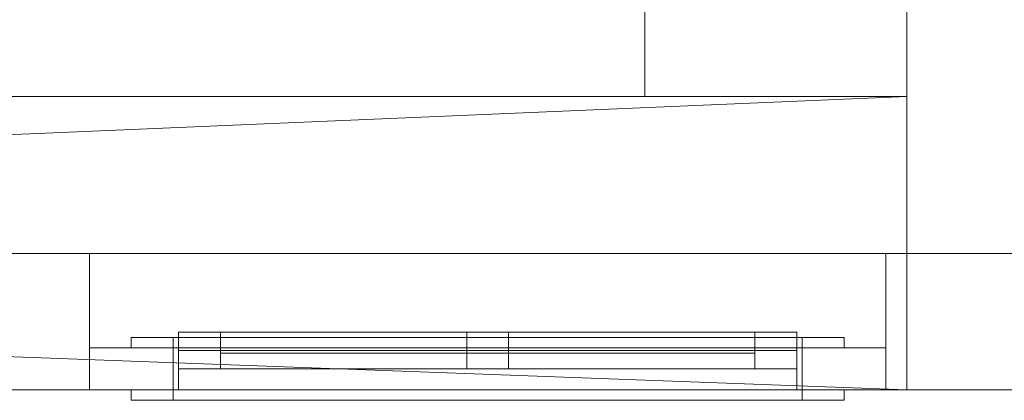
# Model space of a CAD drawing. Header units: inches. Extents: x -263 to 528, y -1 to 602.
# Tile 585 of 656: x 386 to 433, y -1 to 18. Entities that reach past the tile are written whole.
import ezdxf

# ---------------------------------------------------------------- set-up
doc = ezdxf.new("R2010")
doc.units = ezdxf.units.IN
doc.header["$MEASUREMENT"] = 0
for name, color, linetype in [('Twindo - Slabs', 7, 'Continuous'), ('Twindo - Walls', 7, 'Continuous'), ('Windows', 7, 'Continuous')]:
    doc.layers.add(name, color=color, linetype=linetype)

# ---------------------------------------------------------------- blocks, each defined once
blk = doc.blocks.new('Wall_50C620C0-3149-4E26-86EE-7931DDC7AA5A', base_point=(244.5, 14))
at = {"layer": 'Twindo - Walls', "lineweight": 0}
mesh = blk.add_polyface(dxfattribs=at)
corners = [(244.5, 0), (244.5, 0, -6), (428, 0, -6), (428, 0, 101), (252, 0, 101), (252, 0), (310.5, 0, 34), (310.5, 0, 78), (354.5, 0, 78), (354.5, 0, 34), (244.5, 6.5), (244.5, 6.5, -6), (428, 14, -6), (252, 6.5, -6), (252, 14, -6), (428, 14, 101), (252, 14, 101), (252, 6.5), (252, 14), (310.5, 14, 34), (310.5, 14, 78), (354.5, 14, 78), (354.5, 14, 34)]
mesh.append_faces([[corners[k] for k in face] for face in [(10, 11, 1, 0), (2, 12, 15, 3), (15, 16, 4, 3), (17, 10, 0, 5), (19, 20, 7, 6), (20, 21, 8, 7), (21, 22, 9, 8), (22, 19, 6, 9), (10, 17, 13, 11), (17, 18, 14, 13)]], dxfattribs={"color": 254})
mesh.append_faces([[corners[k] for k in face] for face in [(1, 5, 0), (12, 13, 14), (17, 16, 18)]], dxfattribs={"vtx0": -1, "color": 254})
mesh.append_faces([[corners[k] for k in face] for face in [(2, 5, 1), (2, 13, 12), (14, 19, 12), (12, 22, 15)]], dxfattribs={"vtx0": -1, "vtx1": -1, "color": 254})
mesh.append_faces([[corners[k] for k in face] for face in [(2, 9, 5), (14, 16, 19)]], dxfattribs={"vtx0": -1, "vtx1": -1, "vtx2": -1, "color": 254})
mesh.append_faces([[corners[k] for k in face] for face in [(7, 3, 4), (3, 8, 9), (6, 4, 5), (21, 16, 15), (16, 20, 19), (12, 19, 22)]], dxfattribs={"vtx0": -1, "vtx2": -1, "color": 254})
mesh.append_faces([[corners[k] for k in face] for face in [(7, 8, 3), (6, 7, 4), (9, 6, 5), (2, 3, 9), (2, 1, 13), (21, 20, 16), (22, 21, 15)]], dxfattribs={"vtx1": -1, "vtx2": -1, "color": 254})
mesh.append_faces([[corners[k] for k in face] for face in [(1, 11, 13)]], dxfattribs={"vtx2": -1, "color": 254})
mesh.append_faces([[corners[k] for k in face] for face in [(17, 5, 4, 16)]], dxfattribs={"vtx3": -1, "color": 254})
blk = doc.blocks.new('Wall_1A432074-22F6-4D23-BD7C-E5F15A753E54', base_point=(415.5, 14))
at = {"layer": 'Twindo - Walls', "lineweight": 0}
mesh = blk.add_polyface(dxfattribs=at)
corners = [(415.5, 322.5, -6), (415.5, 14, -6), (415.5, 14, 101), (415.5, 322.5, 101), (415.5, 20), (415.5, 50), (415.5, 50, 80), (415.5, 20, 80), (428, 322.5, -6), (428, 14, -6), (428, 14, 101), (428, 322.5, 101), (428, 20), (428, 50), (428, 50, 80), (428, 20, 80)]
mesh.append_faces([[corners[k] for k in face] for face in [(8, 9, 1, 0), (1, 9, 10, 2), (3, 2, 10, 11), (0, 3, 11, 8), (12, 13, 5, 4), (13, 14, 6, 5), (14, 15, 7, 6), (15, 12, 4, 7)]], dxfattribs={"color": 254})
mesh.append_faces([[corners[k] for k in face] for face in [(1, 4, 0), (0, 5, 3), (8, 13, 9), (9, 12, 10)]], dxfattribs={"vtx0": -1, "vtx1": -1, "color": 254})
mesh.append_faces([[corners[k] for k in face] for face in [(6, 2, 3), (2, 7, 4), (0, 4, 5), (15, 11, 10), (11, 14, 13), (9, 13, 12)]], dxfattribs={"vtx0": -1, "vtx2": -1, "color": 254})
mesh.append_faces([[corners[k] for k in face] for face in [(6, 7, 2), (5, 6, 3), (1, 2, 4), (15, 14, 11), (12, 15, 10), (8, 11, 13)]], dxfattribs={"vtx1": -1, "vtx2": -1, "color": 254})
blk = doc.blocks.new('Slab_D0BD3B49-249D-4DA8-80D4-D821BCE50D6B', base_point=(-249.5, 387))
at = {"layer": 'Twindo - Slabs', "lineweight": 0}
mesh = blk.add_polyface(dxfattribs=at)
corners = [(-192, 387), (-249.5, 387), (-249.5, 387, -6), (-192, 387, -6), (-89.75, 579.5), (-249.5, 579.5), (-192, 134.5), (-132, 134.5), (-132, 124.5), (10, 124.5), (10, 13.75), (161.5, 13.75), (161.5, 6.5), (252, 6.5), (252, 14), (415.5, 14), (415.5, 322.5), (222.5, 322.5), (222.5, 357.5), (-4, 357.5), (-4, 413), (101.5, 413), (101.5, 553.5), (-89.75, 553.5), (-249.5, 579.5, -6), (-192, 134.5, -6), (-89.75, 579.5, -6), (-89.75, 553.5, -6), (101.5, 553.5, -6), (101.5, 413, -6), (-4, 413, -6), (-4, 357.5, -6), (222.5, 357.5, -6), (222.5, 322.5, -6), (415.5, 322.5, -6), (415.5, 14, -6), (252, 14, -6), (252, 6.5, -6), (161.5, 6.5, -6), (161.5, 13.75, -6), (10, 13.75, -6), (10, 124.5, -6), (-132, 124.5, -6), (-132, 134.5, -6)]
mesh.append_faces([[corners[k] for k in face] for face in [(0, 1, 2, 3), (1, 5, 24, 2), (6, 0, 3, 25), (5, 4, 26, 24), (7, 6, 25, 43), (8, 7, 43, 42), (9, 8, 42, 41), (10, 9, 41, 40), (11, 10, 40, 39), (12, 11, 39, 38), (13, 12, 38, 37), (14, 13, 37, 36), (15, 14, 36, 35), (16, 15, 35, 34), (17, 16, 34, 33), (18, 17, 33, 32), (19, 18, 32, 31), (20, 19, 31, 30), (21, 20, 30, 29), (22, 21, 29, 28), (23, 22, 28, 27), (4, 23, 27, 26)]], dxfattribs={"color": 254})
mesh.append_faces([[corners[k] for k in face] for face in [(22, 20, 21), (16, 14, 15)]], dxfattribs={"vtx0": -1, "color": 254})
mesh.append_faces([[corners[k] for k in face] for face in [(28, 30, 27), (34, 36, 33)]], dxfattribs={"vtx0": -1, "vtx1": -1, "color": 254})
mesh.append_faces([[corners[k] for k in face] for face in [(4, 0, 7), (19, 23, 8), (19, 9, 11), (43, 3, 26), (42, 27, 31), (39, 41, 31)]], dxfattribs={"vtx0": -1, "vtx1": -1, "vtx2": -1, "color": 254})
mesh.append_faces([[corners[k] for k in face] for face in [(23, 7, 8), (19, 8, 9), (17, 11, 12), (17, 12, 13), (17, 13, 14), (3, 24, 26), (43, 26, 27), (39, 31, 32), (39, 32, 33)]], dxfattribs={"vtx0": -1, "vtx2": -1, "color": 254})
mesh.append_faces([[corners[k] for k in face] for face in [(29, 30, 28), (35, 36, 34)]], dxfattribs={"vtx1": -1, "color": 254})
mesh.append_faces([[corners[k] for k in face] for face in [(4, 5, 0), (23, 4, 7), (19, 20, 23), (22, 23, 20), (18, 19, 11), (17, 18, 11), (16, 17, 14), (42, 43, 27), (30, 31, 27), (41, 42, 31), (38, 39, 33), (37, 38, 33), (36, 37, 33)]], dxfattribs={"vtx1": -1, "vtx2": -1, "color": 254})
mesh.append_faces([[corners[k] for k in face] for face in [(5, 1, 0), (0, 6, 7), (9, 10, 11), (3, 2, 24), (43, 25, 3), (39, 40, 41)]], dxfattribs={"vtx2": -1, "color": 254})
blk = doc.blocks.new('Slab_C16FED3F-F51D-4887-95C2-45D370958F54', base_point=(-255.75, 595))
at = {"layer": 'Twindo - Slabs', "lineweight": 0}
mesh = blk.add_polyface(dxfattribs=at)
corners = [(95.5, 568, 128), (95.5, 570, 128), (-75.75, 570, 128), (-75.75, 595, 128), (-255.75, 595, 128), (-255.75, 379, 128), (-198, 379, 128), (-198, 134.5, 128), (-136, 134.5, 128), (-136, 110.5, 128), (6.5, 110.5, 128), (6.5, 6.5, 128), (315.5, 6.5, 128), (315.5, 8, 128), (378.5, 8, 128), (378.5, 6.5, 128), (523, 6.5, 128), (523, 132.25, 128), (421.5, 132.25, 128), (421.5, 333, 128), (239, 333, 128), (239, 391.501, 128), (240, 391.501, 128), (240, 457, 128), (237, 457, 128), (237, 568, 128), (201, 127.5, 128), (201, 128.125, 128), (244.5, 128.125, 128), (244.5, 127.5, 128), (244.5, 15, 128), (161.5, 15, 128), (161.5, 146.5, 128), (200.935, 146.5, 128), (200.997, 146.5, 128), (200.997, 128.5, 128), (95.5, 568, 101), (95.5, 570, 101), (-75.75, 570, 101), (-75.75, 595, 101), (-255.75, 595, 101), (-255.75, 379, 101), (-198, 379, 101), (-198, 134.5, 101), (-136, 134.5, 101), (-136, 110.5, 101), (6.5, 110.5, 101), (6.5, 6.5, 101), (315.5, 6.5, 101), (315.5, 8, 101), (378.5, 8, 101), (378.5, 6.5, 101), (523, 6.5, 101), (523, 132.25, 101), (421.5, 132.25, 101), (421.5, 333, 101), (239, 333, 101), (239, 391.501, 101), (240, 391.501, 101), (240, 457, 101), (237, 457, 101), (237, 568, 101), (201, 127.5, 120), (201, 128, 120), (201, 128.125, 120), (244.5, 128.125, 120), (244.5, 128, 120), (244.5, 127.5, 120), (244.5, 127.5, 101), (244.5, 15, 101), (161.5, 15, 101), (161.5, 146.5, 101), (200.935, 146.5, 101), (200.997, 146.5, 101), (200.997, 128.5, 114.5), (201, 127.5, 101)]
mesh.append_faces([[corners[k] for k in face] for face in [(36, 37, 1, 0), (37, 38, 2, 1), (38, 39, 3, 2), (39, 40, 4, 3), (40, 41, 5, 4), (41, 42, 6, 5), (42, 43, 7, 6), (43, 44, 8, 7), (44, 45, 9, 8), (45, 46, 10, 9), (46, 47, 11, 10), (47, 48, 12, 11), (48, 49, 13, 12), (49, 50, 14, 13), (50, 51, 15, 14), (51, 52, 16, 15), (52, 53, 17, 16), (53, 54, 18, 17), (54, 55, 19, 18), (55, 56, 20, 19), (56, 57, 21, 20), (57, 58, 22, 21), (58, 59, 23, 22), (59, 60, 24, 23), (60, 61, 25, 24), (61, 36, 0, 25), (28, 27, 64, 65), (69, 70, 31, 30), (70, 71, 32, 31), (33, 32, 71, 72), (33, 72, 73, 34), (34, 73, 74, 35), (62, 67, 66, 63), (65, 64, 63, 66), (67, 62, 75, 68), (72, 74, 73)]], dxfattribs={"color": 254})
mesh.append_faces([[corners[k] for k in face] for face in [(23, 21, 22), (27, 63, 64), (29, 66, 67), (29, 69, 30), (75, 74, 72), (52, 54, 53)]], dxfattribs={"vtx0": -1, "color": 254})
mesh.append_faces([[corners[k] for k in face] for face in [(16, 18, 15), (59, 57, 60)]], dxfattribs={"vtx0": -1, "vtx1": -1, "color": 254})
mesh.append_faces([[corners[k] for k in face] for face in [(3, 6, 8), (31, 0, 11), (0, 32, 34), (24, 34, 27), (20, 24, 27), (28, 30, 12), (20, 28, 13), (75, 26, 74), (44, 42, 39), (47, 36, 70), (75, 60, 56), (49, 68, 56)]], dxfattribs={"vtx0": -1, "vtx1": -1, "vtx2": -1, "color": 254})
mesh.append_faces([[corners[k] for k in face] for face in [(2, 8, 9), (2, 9, 10), (0, 10, 11), (20, 27, 28), (30, 11, 12), (28, 12, 13), (20, 13, 14), (18, 14, 15), (42, 40, 39), (44, 39, 38), (46, 38, 37), (46, 37, 36), (72, 36, 61), (75, 61, 60), (47, 70, 69), (49, 69, 68), (50, 56, 55), (50, 55, 54)]], dxfattribs={"vtx0": -1, "vtx2": -1, "color": 254})
mesh.append_faces([[corners[k] for k in face] for face in [(17, 18, 16), (58, 57, 59)]], dxfattribs={"vtx1": -1, "color": 254})
mesh.append_faces([[corners[k] for k in face] for face in [(3, 4, 6), (2, 3, 8), (1, 2, 10), (0, 1, 10), (31, 32, 0), (25, 0, 34), (24, 25, 34), (20, 21, 24), (23, 24, 21), (30, 31, 11), (19, 20, 14), (18, 19, 14), (45, 44, 38), (46, 45, 38), (47, 46, 36), (71, 70, 36), (72, 71, 36), (75, 72, 61), (57, 56, 60), (68, 75, 56), (48, 47, 69), (49, 48, 69), (50, 49, 56), (51, 50, 54), (52, 51, 54)]], dxfattribs={"vtx1": -1, "vtx2": -1, "color": 254})
mesh.append_faces([[corners[k] for k in face] for face in [(4, 5, 6), (6, 7, 8), (26, 35, 74), (42, 41, 40), (44, 43, 42)]], dxfattribs={"vtx2": -1, "color": 254})
mesh.append_faces([[corners[k] for k in face] for face in [(27, 26, 62, 63), (29, 28, 65, 66), (29, 67, 68, 69)]], dxfattribs={"vtx3": -1, "color": 254})
blk = doc.blocks.new('Slab_A3746481-2909-4108-A365-6002FE2AB3C6', base_point=(95.5, 568))
at = {"layer": 'Twindo - Slabs', "lineweight": 0}
mesh = blk.add_polyface(dxfattribs=at)
corners = [(95.5, 568, 254), (95.5, 568, 248), (95.5, 395.501, 248), (95.5, 395.501, 254), (237, 568, 254), (237, 568, 248), (237, 457, 248), (240, 457, 248), (240, 391.501, 248), (239, 391.501, 248), (239, 192.5, 248), (421.5, 192.5, 248), (421.5, 132.25, 248), (523, 132.25, 248), (523, 6.5, 248), (378.5, 6.5, 248), (378.5, 8, 248), (315.5, 8, 248), (315.5, 6.5, 248), (150.5, 6.5, 248), (150.5, 197, 248), (155, 197, 248), (155, 397.501, 248), (113, 397.501, 248), (113, 395.501, 248), (201, 383.001, 248), (170, 383.001, 248), (170, 205.5, 248), (201, 205.5, 248), (378.6, 174.5, 248), (261.6, 174.5, 248), (261.6, 108.5, 248), (342.106, 108.5, 248), (378.6, 144.994, 248), (113, 395.501, 254), (113, 397.501, 254), (155, 397.501, 254), (155, 197, 254), (150.5, 197, 254), (150.5, 6.5, 254), (315.5, 6.5, 254), (315.5, 8, 254), (378.5, 8, 254), (378.5, 6.5, 254), (523, 6.5, 254), (523, 132.25, 254), (421.5, 132.25, 254), (421.5, 192.5, 254), (239, 192.5, 254), (239, 391.501, 254), (240, 391.501, 254), (240, 457, 254), (237, 457, 254), (170, 205.5, 254), (170, 383.001, 254), (201, 383.001, 254), (201, 205.5, 254), (261.6, 108.5, 254), (261.6, 174.5, 254), (378.6, 174.5, 254), (378.6, 144.994, 254), (342.106, 108.5, 254)]
mesh.append_faces([[corners[k] for k in face] for face in [(0, 1, 2, 3), (4, 5, 1, 0), (3, 2, 24, 34), (52, 6, 5, 4), (51, 7, 6, 52), (50, 8, 7, 51), (49, 9, 8, 50), (48, 10, 9, 49), (47, 11, 10, 48), (46, 12, 11, 47), (45, 13, 12, 46), (44, 14, 13, 45), (43, 15, 14, 44), (42, 16, 15, 43), (41, 17, 16, 42), (40, 18, 17, 41), (39, 19, 18, 40), (38, 20, 19, 39), (37, 21, 20, 38), (36, 22, 21, 37), (35, 23, 22, 36), (34, 24, 23, 35), (54, 26, 25, 55), (53, 27, 26, 54), (56, 28, 27, 53), (55, 25, 28, 56), (58, 30, 29, 59), (57, 31, 30, 58), (61, 32, 31, 57), (60, 33, 32, 61), (59, 29, 33, 60)]], dxfattribs={"color": 254})
mesh.append_faces([[corners[k] for k in face] for face in [(14, 12, 13), (51, 49, 50)]], dxfattribs={"vtx0": -1, "color": 254})
mesh.append_faces([[corners[k] for k in face] for face in [(7, 9, 6), (44, 46, 43)]], dxfattribs={"vtx0": -1, "vtx1": -1, "color": 254})
mesh.append_faces([[corners[k] for k in face] for face in [(19, 21, 27), (26, 22, 1), (28, 6, 10), (19, 28, 10), (19, 10, 31), (15, 33, 12), (0, 36, 54), (53, 37, 39), (48, 52, 56), (48, 56, 39), (57, 48, 39), (46, 60, 43)]], dxfattribs={"vtx0": -1, "vtx1": -1, "vtx2": -1, "color": 254})
mesh.append_faces([[corners[k] for k in face] for face in [(23, 2, 1), (26, 21, 22), (19, 27, 28), (25, 1, 5), (28, 5, 6), (17, 31, 32), (16, 32, 33), (29, 10, 11), (33, 11, 12), (0, 34, 35), (0, 35, 36), (53, 36, 37), (0, 54, 55), (52, 55, 56), (57, 39, 40), (57, 40, 41), (61, 41, 42), (48, 58, 59), (60, 42, 43), (46, 59, 60)]], dxfattribs={"vtx0": -1, "vtx2": -1, "color": 254})
mesh.append_faces([[corners[k] for k in face] for face in [(8, 9, 7), (45, 46, 44)]], dxfattribs={"vtx1": -1, "color": 254})
mesh.append_faces([[corners[k] for k in face] for face in [(22, 23, 1), (26, 27, 21), (25, 26, 1), (28, 25, 5), (9, 10, 6), (30, 31, 10), (18, 19, 31), (17, 18, 31), (16, 17, 32), (15, 16, 33), (29, 30, 10), (33, 29, 11), (14, 15, 12), (53, 54, 36), (56, 53, 39), (4, 0, 55), (52, 4, 55), (48, 49, 52), (51, 52, 49), (57, 58, 48), (61, 57, 41), (60, 61, 42), (47, 48, 59), (46, 47, 59)]], dxfattribs={"vtx1": -1, "vtx2": -1, "color": 254})
mesh.append_faces([[corners[k] for k in face] for face in [(23, 24, 2), (19, 20, 21), (0, 3, 34), (37, 38, 39)]], dxfattribs={"vtx2": -1, "color": 254})
blk = doc.blocks.new('Wall_480AC49C-C594-4279-83E9-C634656C9CF0', base_point=(427, 2))
at = {"layer": 'Twindo - Walls', "lineweight": 0}
mesh = blk.add_polyface(dxfattribs=at)
corners = [(389, 0, 228), (389, 0, 190), (427, 0, 190), (427, 0, 228), (393, 0, 194), (393, 0, 224), (423, 0, 224), (423, 0, 194), (389, 2, 228), (389, 2, 190), (427, 2, 190), (427, 2, 228), (393, 2, 194), (393, 2, 224), (423, 2, 224), (423, 2, 194)]
mesh.append_faces([[corners[k] for k in face] for face in [(8, 9, 1, 0), (1, 9, 10, 2), (11, 3, 2, 10), (8, 0, 3, 11), (12, 13, 5, 4), (13, 14, 6, 5), (14, 15, 7, 6), (15, 12, 4, 7)]], dxfattribs={"color": 254})
mesh.append_faces([[corners[k] for k in face] for face in [(2, 7, 1), (1, 4, 0), (9, 12, 10), (10, 15, 11)]], dxfattribs={"vtx0": -1, "vtx1": -1, "color": 254})
mesh.append_faces([[corners[k] for k in face] for face in [(5, 3, 0), (3, 6, 7), (1, 7, 4), (14, 8, 11), (8, 13, 12), (10, 12, 15)]], dxfattribs={"vtx0": -1, "vtx2": -1, "color": 254})
mesh.append_faces([[corners[k] for k in face] for face in [(5, 6, 3), (4, 5, 0), (2, 3, 7), (14, 13, 8), (15, 14, 11), (9, 8, 12)]], dxfattribs={"vtx1": -1, "vtx2": -1, "color": 254})
blk = doc.blocks.new('Window_9195F121-1889-426B-B406-C3BC2CD8D9E8')
at = {"layer": 'Windows', "lineweight": 0}
mesh = blk.add_polyface(dxfattribs=at)
corners = [(391, 2.5, 192.5), (393, 2.5, 194.5), (393, 2, 194.5), (391, 2, 192.5), (393, 2.5, 224), (393, 2, 224), (391, 2.5, 226), (391, 2, 226)]
mesh.append_faces([[corners[k] for k in face] for face in [(0, 1, 2, 3), (1, 4, 5, 2), (4, 6, 7, 5), (6, 0, 3, 7), (0, 6, 4, 1), (3, 2, 5, 7)]], dxfattribs={"color": 7})
mesh = blk.add_polyface(dxfattribs=at)
corners = [(425, 2.5, 192.5), (423, 2.5, 194.5), (423, 2, 194.5), (425, 2, 192.5), (393, 2.5, 194.5), (393, 2, 194.5), (391, 2.5, 192.5), (391, 2, 192.5)]
mesh.append_faces([[corners[k] for k in face] for face in [(0, 1, 2, 3), (1, 4, 5, 2), (4, 6, 7, 5), (6, 0, 3, 7), (0, 6, 4, 1), (3, 2, 5, 7)]], dxfattribs={"color": 7})
mesh = blk.add_polyface(dxfattribs=at)
corners = [(391, 2.5, 226), (393, 2.5, 224), (393, 2, 224), (391, 2, 226), (423, 2.5, 224), (423, 2, 224), (425, 2.5, 226), (425, 2, 226)]
mesh.append_faces([[corners[k] for k in face] for face in [(0, 1, 2, 3), (1, 4, 5, 2), (4, 6, 7, 5), (6, 0, 3, 7), (0, 6, 4, 1), (3, 2, 5, 7)]], dxfattribs={"color": 7})
mesh = blk.add_polyface(dxfattribs=at)
corners = [(395.25, 2.75, 196.5), (395.25, 2.75, 221.75), (395.25, 1.875, 221.75), (395.25, 1.875, 196.5), (393.25, 2.75, 221.75), (393.25, 1.875, 221.75), (393.25, 2.75, 196.5), (393.25, 1.875, 196.5)]
mesh.append_faces([[corners[k] for k in face] for face in [(1, 4, 5, 2), (4, 6, 7, 5), (6, 0, 3, 7), (3, 2, 5, 7)]], dxfattribs={"color": 7})
mesh.append_faces([[corners[k] for k in face] for face in [(0, 1, 2, 3), (0, 6, 4, 1)]], dxfattribs={"color": 252})
mesh = blk.add_polyface(dxfattribs=at)
corners = [(422.75, 2.75, 194.5), (422.75, 2.75, 196.5), (422.75, 1.875, 196.5), (422.75, 1.875, 194.5), (420.75, 2.75, 196.5), (420.75, 1.875, 196.5), (409, 2.75, 196.5), (409, 1.875, 196.5), (407, 2.75, 196.5), (407, 1.875, 196.5), (395.25, 2.75, 196.5), (395.25, 1.875, 196.5), (393.25, 2.75, 196.5), (393.25, 1.875, 196.5), (393.25, 2.75, 194.5), (393.25, 1.875, 194.5)]
mesh.append_faces([[corners[k] for k in face] for face in [(0, 1, 2, 3), (12, 14, 15, 13), (14, 0, 3, 15)]], dxfattribs={"color": 7})
mesh.append_faces([[corners[k] for k in face] for face in [(1, 4, 5, 2), (4, 6, 7, 5), (6, 8, 9, 7), (8, 10, 11, 9), (10, 12, 13, 11)]], dxfattribs={"color": 252})
mesh.append_faces([[corners[k] for k in face] for face in [(3, 11, 13, 15)]], dxfattribs={"vtx0": -1, "color": 7})
mesh.append_faces([[corners[k] for k in face] for face in [(0, 6, 4, 1)]], dxfattribs={"vtx0": -1, "color": 252})
mesh.append_faces([[corners[k] for k in face] for face in [(3, 7, 9, 11)]], dxfattribs={"vtx0": -1, "vtx3": -1, "color": 7})
mesh.append_faces([[corners[k] for k in face] for face in [(0, 10, 8, 6)]], dxfattribs={"vtx0": -1, "vtx3": -1, "color": 252})
mesh.append_faces([[corners[k] for k in face] for face in [(3, 2, 5, 7)]], dxfattribs={"vtx3": -1, "color": 7})
mesh.append_faces([[corners[k] for k in face] for face in [(0, 14, 12, 10)]], dxfattribs={"vtx3": -1, "color": 252})
mesh = blk.add_polyface(dxfattribs=at)
corners = [(393.25, 2.75, 223.75), (393.25, 2.75, 221.75), (393.25, 1.875, 221.75), (393.25, 1.875, 223.75), (395.25, 2.75, 221.75), (395.25, 1.875, 221.75), (407, 2.75, 221.75), (407, 1.875, 221.75), (409, 2.75, 221.75), (409, 1.875, 221.75), (420.75, 2.75, 221.75), (420.75, 1.875, 221.75), (422.75, 2.75, 221.75), (422.75, 1.875, 221.75), (422.75, 2.75, 223.75), (422.75, 1.875, 223.75)]
mesh.append_faces([[corners[k] for k in face] for face in [(0, 1, 2, 3), (12, 14, 15, 13), (14, 0, 3, 15)]], dxfattribs={"color": 7})
mesh.append_faces([[corners[k] for k in face] for face in [(1, 4, 5, 2), (4, 6, 7, 5), (6, 8, 9, 7), (8, 10, 11, 9), (10, 12, 13, 11)]], dxfattribs={"color": 252})
mesh.append_faces([[corners[k] for k in face] for face in [(3, 11, 13, 15)]], dxfattribs={"vtx0": -1, "color": 7})
mesh.append_faces([[corners[k] for k in face] for face in [(0, 6, 4, 1)]], dxfattribs={"vtx0": -1, "color": 252})
mesh.append_faces([[corners[k] for k in face] for face in [(3, 7, 9, 11)]], dxfattribs={"vtx0": -1, "vtx3": -1, "color": 7})
mesh.append_faces([[corners[k] for k in face] for face in [(0, 10, 8, 6)]], dxfattribs={"vtx0": -1, "vtx3": -1, "color": 252})
mesh.append_faces([[corners[k] for k in face] for face in [(3, 2, 5, 7)]], dxfattribs={"vtx3": -1, "color": 7})
mesh.append_faces([[corners[k] for k in face] for face in [(0, 14, 12, 10)]], dxfattribs={"vtx3": -1, "color": 252})
mesh = blk.add_polyface(dxfattribs=at)
corners = [(422.75, 2.75, 196.5), (422.75, 2.75, 221.75), (422.75, 1.875, 221.75), (422.75, 1.875, 196.5), (420.75, 2.75, 221.75), (420.75, 1.875, 221.75), (420.75, 2.75, 196.5), (420.75, 1.875, 196.5)]
mesh.append_faces([[corners[k] for k in face] for face in [(0, 1, 2, 3), (1, 4, 5, 2), (6, 0, 3, 7), (3, 2, 5, 7)]], dxfattribs={"color": 7})
mesh.append_faces([[corners[k] for k in face] for face in [(4, 6, 7, 5), (0, 6, 4, 1)]], dxfattribs={"color": 252})
mesh = blk.add_polyface(dxfattribs=at)
corners = [(425, 2.5, 226), (423, 2.5, 224), (423, 2, 224), (425, 2, 226), (423, 2.5, 194.5), (423, 2, 194.5), (425, 2.5, 192.5), (425, 2, 192.5)]
mesh.append_faces([[corners[k] for k in face] for face in [(0, 1, 2, 3), (1, 4, 5, 2), (4, 6, 7, 5), (6, 0, 3, 7), (0, 6, 4, 1), (3, 2, 5, 7)]], dxfattribs={"color": 7})
mesh = blk.add_polyface(dxfattribs=at)
corners = [(393.25, 0, 194.754), (393.25, 0, 223.496), (393, 0, 223.496), (393, 0, 194.754), (393.25, 2, 223.496), (393.25, 2, 194.754), (393, 2, 223.496), (393, 2, 194.754)]
mesh.append_faces([[corners[k] for k in face] for face in [(0, 1, 2, 3), (4, 1, 0, 5), (1, 4, 6, 2), (2, 6, 7, 3), (5, 0, 3, 7), (4, 5, 7, 6)]], dxfattribs={"color": 252})
mesh = blk.add_polyface(dxfattribs=at)
corners = [(422.75, 2, 194.754), (422.75, 0, 194.754), (423, 0, 194.754), (423, 2, 194.754), (422.75, 0, 194.5), (422.75, 2, 194.5), (393.25, 0, 194.5), (393.25, 0, 194.754), (393, 0, 194.754), (393, 0, 194), (423, 0, 194), (423, 2, 194), (393, 2, 194), (393, 2, 194.754), (393.25, 2, 194.754), (393.25, 2, 194.5)]
mesh.append_faces([[corners[k] for k in face] for face in [(0, 1, 2, 3), (4, 1, 0, 5), (10, 11, 3, 2), (6, 4, 5, 15), (14, 7, 6, 15), (7, 14, 13, 8), (8, 13, 12, 9), (9, 12, 11, 10)]], dxfattribs={"color": 252})
mesh.append_faces([[corners[k] for k in face] for face in [(8, 6, 7)]], dxfattribs={"vtx0": -1, "color": 252})
mesh.append_faces([[corners[k] for k in face] for face in [(9, 6, 8), (13, 15, 12), (12, 15, 11)]], dxfattribs={"vtx0": -1, "vtx1": -1, "color": 252})
mesh.append_faces([[corners[k] for k in face] for face in [(10, 1, 4), (10, 4, 6), (5, 3, 11)]], dxfattribs={"vtx0": -1, "vtx2": -1, "color": 252})
mesh.append_faces([[corners[k] for k in face] for face in [(9, 10, 6), (15, 5, 11)]], dxfattribs={"vtx1": -1, "vtx2": -1, "color": 252})
mesh.append_faces([[corners[k] for k in face] for face in [(10, 2, 1), (5, 0, 3), (13, 14, 15)]], dxfattribs={"vtx2": -1, "color": 252})
mesh = blk.add_polyface(dxfattribs=at)
corners = [(393.25, 0, 223.496), (393.25, 0, 223.75), (422.75, 0, 223.75), (422.75, 0, 223.496), (423, 0, 223.496), (423, 0, 224), (393, 0, 224), (393, 0, 223.496), (393.25, 2, 223.496), (393.25, 2, 223.75), (422.75, 2, 223.75), (422.75, 2, 223.496), (423, 2, 223.496), (423, 2, 224), (393, 2, 224), (393, 2, 223.496)]
mesh.append_faces([[corners[k] for k in face] for face in [(1, 0, 8, 9), (2, 1, 9, 10), (3, 2, 10, 11), (3, 11, 12, 4), (4, 12, 13, 5), (5, 13, 14, 6), (6, 14, 15, 7), (8, 0, 7, 15)]], dxfattribs={"color": 252})
mesh.append_faces([[corners[k] for k in face] for face in [(15, 9, 8)]], dxfattribs={"vtx0": -1, "color": 252})
mesh.append_faces([[corners[k] for k in face] for face in [(7, 1, 6), (6, 1, 5), (14, 9, 15)]], dxfattribs={"vtx0": -1, "vtx1": -1, "color": 252})
mesh.append_faces([[corners[k] for k in face] for face in [(2, 4, 5), (13, 11, 10), (13, 10, 9)]], dxfattribs={"vtx0": -1, "vtx2": -1, "color": 252})
mesh.append_faces([[corners[k] for k in face] for face in [(1, 2, 5), (14, 13, 9)]], dxfattribs={"vtx1": -1, "vtx2": -1, "color": 252})
mesh.append_faces([[corners[k] for k in face] for face in [(2, 3, 4), (7, 0, 1), (13, 12, 11)]], dxfattribs={"vtx2": -1, "color": 252})
mesh = blk.add_polyface(dxfattribs=at)
corners = [(395.25, 2, 196.5), (420.75, 2, 196.5), (420.75, 1.75, 196.5), (395.25, 1.75, 196.5), (420.75, 2, 221.75), (420.75, 1.75, 221.75), (395.25, 2, 221.75), (395.25, 1.75, 221.75)]
mesh.append_faces([[corners[k] for k in face] for face in [(0, 1, 2, 3), (1, 4, 5, 2), (4, 6, 7, 5), (6, 0, 3, 7), (0, 6, 4, 1), (3, 2, 5, 7)]], dxfattribs={"color": 7})
mesh = blk.add_polyface(dxfattribs=at)
corners = [(422.75, 2, 223.496), (422.75, 0, 223.496), (423, 0, 223.496), (423, 2, 223.496), (422.75, 0, 194.754), (422.75, 2, 194.754), (423, 0, 194.754), (423, 2, 194.754)]
mesh.append_faces([[corners[k] for k in face] for face in [(0, 1, 2, 3), (4, 1, 0, 5), (1, 4, 6, 2), (6, 7, 3, 2), (5, 0, 3, 7), (4, 5, 7, 6)]], dxfattribs={"color": 252})
mesh = blk.add_polyface(dxfattribs=at)
corners = [(395.25, 1.875, 196.5), (395.25, 1.875, 221.75), (395.25, 1, 221.75), (395.25, 1, 196.5), (393.25, 1.875, 221.75), (393.25, 1, 221.75), (393.25, 1.875, 196.5), (393.25, 1, 196.5)]
mesh.append_faces([[corners[k] for k in face] for face in [(0, 1, 2, 3), (1, 4, 5, 2), (4, 6, 7, 5), (6, 0, 3, 7), (0, 6, 4, 1), (3, 2, 5, 7)]], dxfattribs={"color": 7})
mesh = blk.add_polyface(dxfattribs=at)
corners = [(422.75, 1.875, 194.5), (422.75, 1.875, 196.5), (422.75, 1, 196.5), (422.75, 1, 194.5), (420.75, 1.875, 196.5), (420.75, 1, 196.5), (409, 1.875, 196.5), (409, 1, 196.5), (407, 1.875, 196.5), (407, 1, 196.5), (395.25, 1.875, 196.5), (395.25, 1, 196.5), (393.25, 1.875, 196.5), (393.25, 1, 196.5), (393.25, 1.875, 194.5), (393.25, 1, 194.5)]
mesh.append_faces([[corners[k] for k in face] for face in [(0, 1, 2, 3), (1, 4, 5, 2), (4, 6, 7, 5), (6, 8, 9, 7), (8, 10, 11, 9), (10, 12, 13, 11), (12, 14, 15, 13), (14, 0, 3, 15)]], dxfattribs={"color": 7})
mesh.append_faces([[corners[k] for k in face] for face in [(0, 6, 4, 1), (3, 11, 13, 15)]], dxfattribs={"vtx0": -1, "color": 7})
mesh.append_faces([[corners[k] for k in face] for face in [(0, 10, 8, 6), (3, 7, 9, 11)]], dxfattribs={"vtx0": -1, "vtx3": -1, "color": 7})
mesh.append_faces([[corners[k] for k in face] for face in [(0, 14, 12, 10), (3, 2, 5, 7)]], dxfattribs={"vtx3": -1, "color": 7})
mesh = blk.add_polyface(dxfattribs=at)
corners = [(393.25, 1.875, 223.75), (393.25, 1.875, 221.75), (393.25, 1, 221.75), (393.25, 1, 223.75), (395.25, 1.875, 221.75), (395.25, 1, 221.75), (407, 1.875, 221.75), (407, 1, 221.75), (409, 1.875, 221.75), (409, 1, 221.75), (420.75, 1.875, 221.75), (420.75, 1, 221.75), (422.75, 1.875, 221.75), (422.75, 1, 221.75), (422.75, 1.875, 223.75), (422.75, 1, 223.75)]
mesh.append_faces([[corners[k] for k in face] for face in [(0, 1, 2, 3), (1, 4, 5, 2), (4, 6, 7, 5), (6, 8, 9, 7), (8, 10, 11, 9), (10, 12, 13, 11), (12, 14, 15, 13), (14, 0, 3, 15)]], dxfattribs={"color": 7})
mesh.append_faces([[corners[k] for k in face] for face in [(0, 6, 4, 1), (3, 11, 13, 15)]], dxfattribs={"vtx0": -1, "color": 7})
mesh.append_faces([[corners[k] for k in face] for face in [(0, 10, 8, 6), (3, 7, 9, 11)]], dxfattribs={"vtx0": -1, "vtx3": -1, "color": 7})
mesh.append_faces([[corners[k] for k in face] for face in [(0, 14, 12, 10), (3, 2, 5, 7)]], dxfattribs={"vtx3": -1, "color": 7})
mesh = blk.add_polyface(dxfattribs=at)
corners = [(422.75, 1.875, 196.5), (422.75, 1.875, 221.75), (422.75, 1, 221.75), (422.75, 1, 196.5), (420.75, 1.875, 221.75), (420.75, 1, 221.75), (420.75, 1.875, 196.5), (420.75, 1, 196.5)]
mesh.append_faces([[corners[k] for k in face] for face in [(0, 1, 2, 3), (1, 4, 5, 2), (4, 6, 7, 5), (6, 0, 3, 7), (0, 6, 4, 1), (3, 2, 5, 7)]], dxfattribs={"color": 7})
mesh = blk.add_polyface(dxfattribs=at)
corners = [(391, -0.5, 191.5), (391, 0, 191.5), (393, 0, 194), (393, -0.5, 194), (393, 0, 224), (393, -0.5, 224), (391, 0, 226), (391, -0.5, 226)]
mesh.append_faces([[corners[k] for k in face] for face in [(0, 1, 2, 3), (3, 2, 4, 5), (5, 4, 6, 7), (7, 6, 1, 0), (0, 3, 5, 7), (1, 6, 4, 2)]], dxfattribs={"color": 7})
mesh = blk.add_polyface(dxfattribs=at)
corners = [(425, -0.5, 191.5), (425, 0, 191.5), (423, 0, 194), (423, -0.5, 194), (393, 0, 194), (393, -0.5, 194), (391, 0, 191.5), (391, -0.5, 191.5)]
mesh.append_faces([[corners[k] for k in face] for face in [(0, 1, 2, 3), (3, 2, 4, 5), (5, 4, 6, 7), (7, 6, 1, 0), (0, 3, 5, 7), (1, 6, 4, 2)]], dxfattribs={"color": 7})
mesh = blk.add_polyface(dxfattribs=at)
corners = [(391, -0.5, 226), (391, 0, 226), (393, 0, 224), (393, -0.5, 224), (423, 0, 224), (423, -0.5, 224), (425, 0, 226), (425, -0.5, 226)]
mesh.append_faces([[corners[k] for k in face] for face in [(0, 1, 2, 3), (3, 2, 4, 5), (5, 4, 6, 7), (7, 6, 1, 0), (0, 3, 5, 7), (1, 6, 4, 2)]], dxfattribs={"color": 7})
mesh = blk.add_polyface(dxfattribs=at)
corners = [(425, -0.5, 226), (425, 0, 226), (423, 0, 224), (423, -0.5, 224), (423, 0, 194), (423, -0.5, 194), (425, 0, 191.5), (425, -0.5, 191.5)]
mesh.append_faces([[corners[k] for k in face] for face in [(0, 1, 2, 3), (3, 2, 4, 5), (5, 4, 6, 7), (7, 6, 1, 0), (0, 3, 5, 7), (1, 6, 4, 2)]], dxfattribs={"color": 7})
blk = doc.blocks.new('Wall_43512098-4946-4804-99FA-5CEED60E2922', base_point=(523, 6.5))
at = {"layer": 'Twindo - Walls', "lineweight": 0}
mesh = blk.add_polyface(dxfattribs=at)
corners = [(527.5, 0, 254), (384, 0, 254), (384, 0, 248), (378.5, 0, 248), (378.5, 0, 128), (384, 0, 128), (384, 0, 101), (527.5, 0, 101), (518, 0, 190), (480, 0, 190), (480, 0, 228), (518, 0, 228), (472.5, 0, 190), (434.5, 0, 190), (434.5, 0, 228), (472.5, 0, 228), (427, 0, 190), (389, 0, 190), (389, 0, 228), (427, 0, 228), (527.5, 6.5, 254), (384, 6.5, 254), (384, 6.5, 248), (378.5, 6.5, 248), (378.5, 6.5, 128), (384, 6.5, 128), (384, 6.5, 101), (527.5, 6.5, 101), (518, 6.5, 190), (480, 6.5, 190), (480, 6.5, 228), (518, 6.5, 228), (472.5, 6.5, 190), (434.5, 6.5, 190), (434.5, 6.5, 228), (472.5, 6.5, 228), (427, 6.5, 190), (389, 6.5, 190), (389, 6.5, 228), (427, 6.5, 228)]
mesh.append_faces([[corners[k] for k in face] for face in [(0, 20, 21, 1), (22, 2, 1, 21), (3, 2, 22, 23), (24, 4, 3, 23), (5, 4, 24, 25), (6, 5, 25, 26), (27, 7, 6, 26), (7, 27, 20, 0), (8, 28, 29, 9), (9, 29, 30, 10), (10, 30, 31, 11), (11, 31, 28, 8), (12, 32, 33, 13), (13, 33, 34, 14), (14, 34, 35, 15), (15, 35, 32, 12), (16, 36, 37, 17), (17, 37, 38, 18), (18, 38, 39, 19), (19, 39, 36, 16)]], dxfattribs={"color": 254})
mesh.append_faces([[corners[k] for k in face] for face in [(7, 5, 6)]], dxfattribs={"vtx0": -1, "color": 254})
mesh.append_faces([[corners[k] for k in face] for face in [(27, 28, 20)]], dxfattribs={"vtx0": -1, "vtx1": -1, "color": 254})
mesh.append_faces([[corners[k] for k in face] for face in [(0, 2, 11), (14, 10, 3), (18, 14, 3), (8, 16, 5), (7, 8, 5), (39, 22, 20), (35, 39, 20), (31, 35, 20), (24, 37, 29), (27, 25, 28)]], dxfattribs={"vtx0": -1, "vtx1": -1, "vtx2": -1, "color": 254})
mesh.append_faces([[corners[k] for k in face] for face in [(10, 2, 3), (0, 11, 8), (9, 15, 12), (13, 19, 16), (17, 3, 4), (16, 4, 5), (23, 38, 37), (36, 34, 33), (32, 30, 29), (25, 29, 28)]], dxfattribs={"vtx0": -1, "vtx2": -1, "color": 254})
mesh.append_faces([[corners[k] for k in face] for face in [(26, 25, 27)]], dxfattribs={"vtx1": -1, "color": 254})
mesh.append_faces([[corners[k] for k in face] for face in [(10, 11, 2), (9, 10, 15), (13, 14, 19), (17, 18, 3), (16, 17, 4), (7, 0, 8), (39, 38, 22), (23, 22, 38), (36, 39, 34), (32, 35, 30), (28, 31, 20), (24, 23, 37), (25, 24, 29)]], dxfattribs={"vtx1": -1, "vtx2": -1, "color": 254})
mesh.append_faces([[corners[k] for k in face] for face in [(0, 1, 2), (22, 21, 20)]], dxfattribs={"vtx2": -1, "color": 254})

msp = doc.modelspace()

# ---------------------------------------------------------------- block references
at = {"layer": 'Twindo - Slabs', "color": 251, "linetype": 'Continuous', "lineweight": 18, "true_color": 0x4a4a4a}
for name, p in [('Slab_C16FED3F-F51D-4887-95C2-45D370958F54', (-255.75, 595)), ('Slab_D0BD3B49-249D-4DA8-80D4-D821BCE50D6B', (-249.5, 387)), ('Slab_A3746481-2909-4108-A365-6002FE2AB3C6', (95.5, 568))]:
    msp.add_blockref(name, p, dxfattribs=at)
at = {"layer": 'Twindo - Walls', "color": 7, "lineweight": 35}
for name, p in [('Wall_1A432074-22F6-4D23-BD7C-E5F15A753E54', (415.5, 14)), ('Wall_50C620C0-3149-4E26-86EE-7931DDC7AA5A', (244.5, 14)), ('Wall_43512098-4946-4804-99FA-5CEED60E2922', (523, 6.5)), ('Wall_480AC49C-C594-4279-83E9-C634656C9CF0', (427, 2))]:
    msp.add_blockref(name, p, dxfattribs=at)
at = {"layer": 'Windows', "color": 46, "linetype": 'Continuous', "lineweight": 35, "true_color": 0x626200}
msp.add_blockref('Window_9195F121-1889-426B-B406-C3BC2CD8D9E8', (0, 0), dxfattribs=at)

doc.saveas('drawing.dxf')
